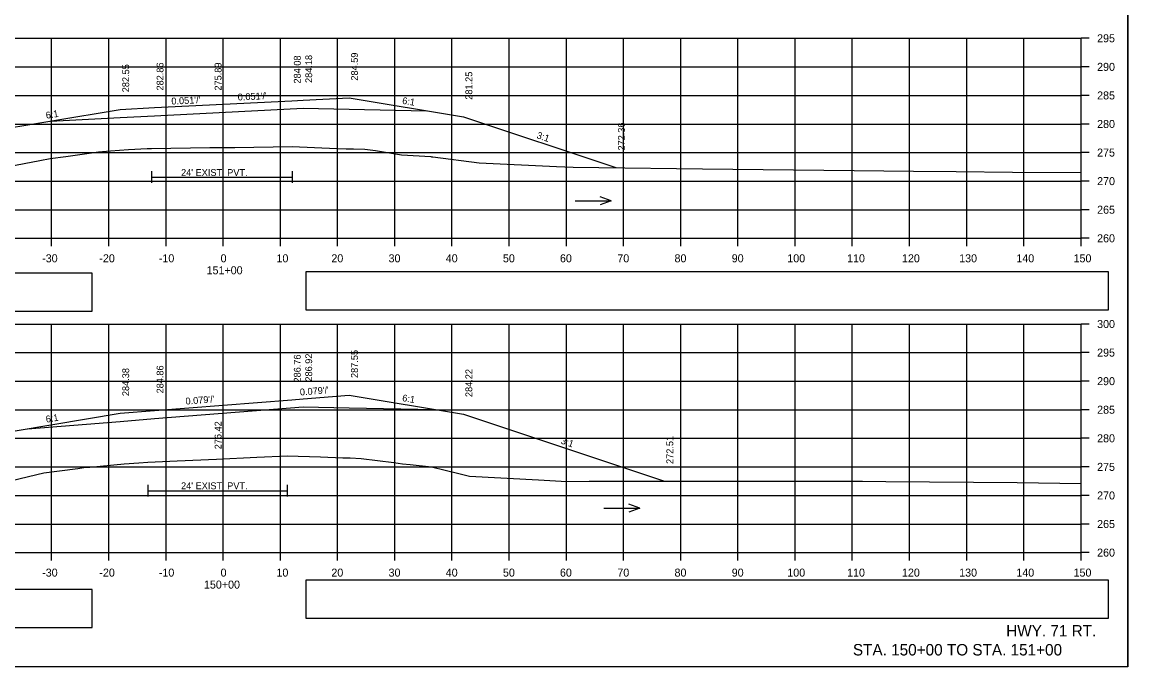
# Model space of a CAD drawing. Extents: x 285 to 4233, y -659 to 3710.
# Drawn here: x 2524.3 to 2717.7, y 3500.2 to 3613.1 of the extents above; entities that cross this region are included whole.
import ezdxf

# ---------------------------------------------------------------- set-up
doc = ezdxf.new("R2010")
doc.units = 0
for name, color, linetype in [('R_Alt Surface', 7, 'Continuous'), ('R_Axis', 7, 'Continuous'), ('R_Axis Annot', 7, 'Continuous'), ('R_Border', 7, 'Continuous'), ('R_Draft', 7, 'Continuous'), ('R_Exist Surface', 7, 'Continuous'), ('R_Fin Surface', 7, 'Continuous'), ('R_Grid', 7, 'Continuous'), ('R_No Plot', 7, 'Continuous'), ('R_Water', 7, 'Continuous'), ('R_Water Annot', 7, 'Continuous'), ('R_Xsect Elev', 7, 'Continuous'), ('R_Xsect Slope', 7, 'Continuous')]:
    doc.layers.add(name, color=color, linetype=linetype)

msp = doc.modelspace()

# ---------------------------------------------------------------- linework, layer by layer
at = {"layer": 'R_Alt Surface'}
for points in [[(2529.27, 3595.74), (2541.5, 3596.36), (2547.5, 3596.67), (2547.5, 3596.67), (2573.5, 3597.99), (2581.5, 3597.83), (2595.03, 3597.56)], [(2529.27, 3595.74), (2541.5, 3596.36), (2547.5, 3596.67), (2547.5, 3596.67), (2573.5, 3597.99), (2581.5, 3597.83), (2595.03, 3597.56)], [(2529.27, 3595.74), (2541.5, 3596.36), (2547.5, 3596.67), (2547.5, 3596.67), (2573.5, 3597.99), (2581.5, 3597.83), (2595.03, 3597.56)], [(2546.98, 3586.95), (2546.98, 3584.95)], [(2571.55, 3586.95), (2571.55, 3584.95)], [(2546.98, 3585.95), (2571.55, 3585.95)], [(2525.27, 3541.9), (2541.5, 3543.19), (2547.5, 3543.67), (2547.5, 3543.67), (2573.5, 3545.73), (2581.5, 3545.57), (2596.58, 3545.27)], [(2525.27, 3541.9), (2541.5, 3543.19), (2547.5, 3543.67), (2547.5, 3543.67), (2573.5, 3545.73), (2581.5, 3545.57), (2596.58, 3545.27)], [(2525.27, 3541.9), (2541.5, 3543.19), (2547.5, 3543.67), (2547.5, 3543.67), (2573.5, 3545.73), (2581.5, 3545.57), (2596.58, 3545.27)], [(2546.31, 3532.06), (2546.31, 3530.06)], [(2546.31, 3531.06), (2570.67, 3531.06)], [(2570.67, 3532.06), (2570.67, 3530.06)]]:
    msp.add_lwpolyline(points, dxfattribs=at)
at = {"layer": 'R_Axis'}
for p, q in [((2709.5, 3575.23), (2709.5, 3610.23)), ((2710.9, 3610.23), (2709.5, 3610.23)), ((2710.9, 3605.23), (2709.5, 3605.23)), ((2710.9, 3600.23), (2709.5, 3600.23)), ((2710.9, 3595.23), (2709.5, 3595.23)), ((2710.9, 3590.23), (2709.5, 3590.23)), ((2710.9, 3585.23), (2709.5, 3585.23)), ((2710.9, 3580.23), (2709.5, 3580.23)), ((2409.5, 3575.23), (2709.5, 3575.23)), ((2529.5, 3573.83), (2529.5, 3575.23)), ((2539.5, 3573.83), (2539.5, 3575.23)), ((2549.5, 3573.83), (2549.5, 3575.23)), ((2559.5, 3573.83), (2559.5, 3575.23)), ((2569.5, 3573.83), (2569.5, 3575.23)), ((2579.5, 3573.83), (2579.5, 3575.23)), ((2589.5, 3573.83), (2589.5, 3575.23)), ((2599.5, 3573.83), (2599.5, 3575.23)), ((2609.5, 3573.83), (2609.5, 3575.23)), ((2619.5, 3573.83), (2619.5, 3575.23)), ((2629.5, 3573.83), (2629.5, 3575.23)), ((2639.5, 3573.83), (2639.5, 3575.23)), ((2649.5, 3573.83), (2649.5, 3575.23)), ((2659.5, 3573.83), (2659.5, 3575.23)), ((2669.5, 3573.83), (2669.5, 3575.23)), ((2679.5, 3573.83), (2679.5, 3575.23)), ((2689.5, 3573.83), (2689.5, 3575.23)), ((2699.5, 3573.83), (2699.5, 3575.23)), ((2709.5, 3573.83), (2709.5, 3575.23)), ((2710.9, 3575.23), (2709.5, 3575.23)), ((2709.5, 3520.23), (2709.5, 3560.23)), ((2710.9, 3560.23), (2709.5, 3560.23)), ((2710.9, 3555.23), (2709.5, 3555.23)), ((2710.9, 3550.23), (2709.5, 3550.23)), ((2710.9, 3545.23), (2709.5, 3545.23)), ((2710.9, 3540.23), (2709.5, 3540.23)), ((2710.9, 3535.23), (2709.5, 3535.23)), ((2710.9, 3530.23), (2709.5, 3530.23)), ((2710.9, 3525.23), (2709.5, 3525.23)), ((2409.5, 3520.23), (2709.5, 3520.23)), ((2529.5, 3518.83), (2529.5, 3520.23)), ((2539.5, 3518.83), (2539.5, 3520.23)), ((2549.5, 3518.83), (2549.5, 3520.23)), ((2559.5, 3518.83), (2559.5, 3520.23)), ((2569.5, 3518.83), (2569.5, 3520.23)), ((2579.5, 3518.83), (2579.5, 3520.23)), ((2589.5, 3518.83), (2589.5, 3520.23)), ((2599.5, 3518.83), (2599.5, 3520.23)), ((2609.5, 3518.83), (2609.5, 3520.23)), ((2619.5, 3518.83), (2619.5, 3520.23)), ((2629.5, 3518.83), (2629.5, 3520.23)), ((2639.5, 3518.83), (2639.5, 3520.23)), ((2649.5, 3518.83), (2649.5, 3520.23)), ((2659.5, 3518.83), (2659.5, 3520.23)), ((2669.5, 3518.83), (2669.5, 3520.23)), ((2679.5, 3518.83), (2679.5, 3520.23)), ((2689.5, 3518.83), (2689.5, 3520.23)), ((2699.5, 3518.83), (2699.5, 3520.23)), ((2709.5, 3518.83), (2709.5, 3520.23)), ((2710.9, 3520.23), (2709.5, 3520.23))]:
    msp.add_line(p, q, dxfattribs=at)
at = {"layer": 'R_Axis Annot'}
for points in [[(2573.96, 3562.73), (2714.32, 3562.73), (2714.32, 3569.39), (2573.96, 3569.39)], [(2408.87, 3562.46), (2536.56, 3562.46), (2536.56, 3569.12), (2408.87, 3569.12)], [(2573.96, 3508.73), (2714.32, 3508.73), (2714.32, 3515.38), (2573.96, 3515.38)], [(2408.87, 3507.14), (2536.56, 3507.14), (2536.56, 3513.79), (2408.87, 3513.79)]]:
    msp.add_lwpolyline(points, close=True, dxfattribs=at)
at = {"layer": 'R_Border'}
for q in [(2717.68, 3705.69), (2401.5, 3500.23)]:
    msp.add_line((2717.68, 3500.23), q, dxfattribs=at)
at = {"layer": 'R_Exist Surface'}
for points in [[(2517.93, 3587.01), (2527.45, 3588.86), (2529.23, 3589.22), (2531.97, 3589.57), (2537.68, 3590.36), (2539.78, 3590.51), (2542.92, 3590.76), (2546.2, 3590.92), (2546.98, 3590.95), (2557.16, 3591.09), (2559.42, 3591.11), (2561.55, 3591.14), (2571.55, 3591.29), (2579.35, 3590.97), (2581, 3590.89), (2582.28, 3590.88), (2584.24, 3590.84), (2586.12, 3590.62), (2590.69, 3589.84), (2595.81, 3589.52), (2595.9, 3589.51), (2596.16, 3589.48), (2604.24, 3588.42), (2617.78, 3587.82), (2620.7, 3587.69), (2625.17, 3587.63), (2643.31, 3587.39), (2669.82, 3587.1), (2680.2, 3586.99), (2687.64, 3586.93), (2697.53, 3586.78), (2709.5, 3586.75)], [(2522.53, 3532.84), (2528.14, 3534.17), (2534.05, 3534.95), (2535.14, 3535.11), (2536.2, 3535.19), (2542.2, 3535.75), (2544.72, 3535.93), (2546.3, 3536.06), (2551.47, 3536.31), (2558.31, 3536.6), (2565.35, 3536.92), (2570.67, 3537.19), (2576.49, 3536.98), (2580.43, 3536.83), (2581.69, 3536.8), (2583.6, 3536.7), (2589.35, 3535.99), (2590.84, 3535.78), (2592.21, 3535.65), (2595.94, 3535.21), (2600.71, 3534.1), (2602.58, 3533.63), (2614.6, 3532.97), (2619.58, 3532.69), (2623.46, 3532.71), (2642.34, 3532.75), (2666.22, 3532.73), (2671.29, 3532.74), (2675.33, 3532.69), (2698.32, 3532.51), (2709.5, 3532.34)]]:
    msp.add_lwpolyline(points, dxfattribs=at)
at = {"layer": 'R_Fin Surface'}
for points in [[(2503.76, 3589.2), (2517.5, 3593.78), (2541.5, 3597.78), (2547.5, 3598.09), (2571.5, 3599.31), (2573.5, 3599.41), (2581.5, 3599.82), (2601.5, 3596.48), (2628.17, 3587.59)], [(2501.4, 3535.24), (2517.5, 3540.61), (2541.5, 3544.61), (2547.5, 3545.08), (2571.5, 3546.99), (2573.5, 3547.15), (2581.5, 3547.78), (2601.5, 3544.45), (2636.64, 3532.74)]]:
    msp.add_lwpolyline(points, dxfattribs=at)
at = {"layer": 'R_Grid'}
for p, q in [((2409.5, 3610.23), (2709.5, 3610.23)), ((2529.5, 3575.23), (2529.5, 3610.23)), ((2539.5, 3575.23), (2539.5, 3610.23)), ((2549.5, 3575.23), (2549.5, 3610.23)), ((2559.5, 3575.23), (2559.5, 3610.23)), ((2569.5, 3575.23), (2569.5, 3610.23)), ((2579.5, 3575.23), (2579.5, 3610.23)), ((2589.5, 3575.23), (2589.5, 3610.23)), ((2599.5, 3575.23), (2599.5, 3610.23)), ((2609.5, 3575.23), (2609.5, 3610.23)), ((2619.5, 3575.23), (2619.5, 3610.23)), ((2629.5, 3575.23), (2629.5, 3610.23)), ((2639.5, 3575.23), (2639.5, 3610.23)), ((2649.5, 3575.23), (2649.5, 3610.23)), ((2659.5, 3575.23), (2659.5, 3610.23)), ((2669.5, 3575.23), (2669.5, 3610.23)), ((2679.5, 3575.23), (2679.5, 3610.23)), ((2689.5, 3575.23), (2689.5, 3610.23)), ((2699.5, 3575.23), (2699.5, 3610.23)), ((2709.5, 3575.23), (2709.5, 3610.23)), ((2409.5, 3605.23), (2709.5, 3605.23)), ((2409.5, 3600.23), (2709.5, 3600.23)), ((2409.5, 3595.23), (2709.5, 3595.23)), ((2409.5, 3590.23), (2709.5, 3590.23)), ((2409.5, 3585.23), (2709.5, 3585.23)), ((2409.5, 3580.23), (2709.5, 3580.23)), ((2409.5, 3575.23), (2709.5, 3575.23)), ((2409.5, 3560.23), (2709.5, 3560.23)), ((2529.5, 3520.23), (2529.5, 3560.23)), ((2539.5, 3520.23), (2539.5, 3560.23)), ((2549.5, 3520.23), (2549.5, 3560.23)), ((2559.5, 3520.23), (2559.5, 3560.23)), ((2569.5, 3520.23), (2569.5, 3560.23)), ((2579.5, 3520.23), (2579.5, 3560.23)), ((2589.5, 3520.23), (2589.5, 3560.23)), ((2599.5, 3520.23), (2599.5, 3560.23)), ((2609.5, 3520.23), (2609.5, 3560.23)), ((2619.5, 3520.23), (2619.5, 3560.23)), ((2629.5, 3520.23), (2629.5, 3560.23)), ((2639.5, 3520.23), (2639.5, 3560.23)), ((2649.5, 3520.23), (2649.5, 3560.23)), ((2659.5, 3520.23), (2659.5, 3560.23)), ((2669.5, 3520.23), (2669.5, 3560.23)), ((2679.5, 3520.23), (2679.5, 3560.23)), ((2689.5, 3520.23), (2689.5, 3560.23)), ((2699.5, 3520.23), (2699.5, 3560.23)), ((2709.5, 3520.23), (2709.5, 3560.23)), ((2409.5, 3555.23), (2709.5, 3555.23)), ((2409.5, 3550.23), (2709.5, 3550.23)), ((2409.5, 3545.23), (2709.5, 3545.23)), ((2409.5, 3540.23), (2709.5, 3540.23)), ((2409.5, 3535.23), (2709.5, 3535.23)), ((2409.5, 3530.23), (2709.5, 3530.23)), ((2409.5, 3525.23), (2709.5, 3525.23)), ((2409.5, 3520.23), (2709.5, 3520.23))]:
    msp.add_line(p, q, dxfattribs=at)
at = {"layer": 'R_No Plot'}
msp.add_lwpolyline([(2635.42, 3705.69), (2655.04, 3705.69), (2655.04, 3695.81), (2671.15, 3695.81), (2694.35, 3695.81), (2694.47, 3667.65), (2717.68, 3667.65), (2717.68, 3500.23), (2401.5, 3500.23), (2401.5, 3705.69)], close=True, dxfattribs=at)
at = {"layer": 'R_Water Annot'}
for p, q in [((2621.05, 3581.8), (2627.34, 3581.8)), ((2627.34, 3581.8), (2625.42, 3582.5)), ((2627.34, 3581.8), (2625.42, 3581.1)), ((2632.32, 3528.02), (2630.4, 3528.72)), ((2626.04, 3528.02), (2632.32, 3528.02)), ((2632.32, 3528.02), (2630.4, 3527.32))]:
    msp.add_line(p, q, dxfattribs=at)
at = {"layer": 'R_Xsect Elev'}
for p, q in [((2559.5, 3591.11), (2559.5, 3606.81)), ((2559.5, 3536.65), (2559.5, 3544.32))]:
    msp.add_line(p, q, dxfattribs=at)

# ---------------------------------------------------------------- texts
at = {"layer": 'R_Axis Annot'}
for s, p in [('295', (2712.3, 3609.53)), ('290', (2712.3, 3604.53)), ('285', (2712.3, 3599.53)), ('280', (2712.3, 3594.53)), ('275', (2712.3, 3589.53)), ('270', (2712.3, 3584.53)), ('265', (2712.3, 3579.53)), ('260', (2712.3, 3574.53)), ('-30', (2527.84, 3571.03)), ('-20', (2537.84, 3571.03)), ('-10', (2548.24, 3571.03)), ('0', (2559.04, 3571.03)), ('10', (2568.81, 3571.03)), ('20', (2578.41, 3571.03)), ('30', (2588.41, 3571.03)), ('40', (2598.41, 3571.03)), ('50', (2608.41, 3571.03)), ('60', (2618.38, 3571.03)), ('70', (2628.41, 3571.03)), ('80', (2638.41, 3571.03)), ('90', (2648.41, 3571.03)), ('100', (2658.13, 3571.03)), ('110', (2668.58, 3571.03)), ('120', (2678.18, 3571.03)), ('130', (2688.18, 3571.03)), ('140', (2698.18, 3571.03)), ('150', (2708.18, 3571.03)), ('151+00', (2556.59, 3568.93)), ('300', (2712.3, 3559.53)), ('295', (2712.3, 3554.53)), ('290', (2712.3, 3549.53)), ('285', (2712.3, 3544.53)), ('280', (2712.3, 3539.53)), ('275', (2712.3, 3534.53)), ('270', (2712.3, 3529.53)), ('265', (2712.3, 3524.53)), ('260', (2712.3, 3519.53)), ('-30', (2527.84, 3516.03)), ('-20', (2537.84, 3516.03)), ('-10', (2548.24, 3516.03)), ('0', (2559.04, 3516.03)), ('10', (2568.81, 3516.03)), ('20', (2578.41, 3516.03)), ('30', (2588.41, 3516.03)), ('40', (2598.41, 3516.03)), ('50', (2608.41, 3516.03)), ('60', (2618.38, 3516.03)), ('70', (2628.41, 3516.03)), ('80', (2638.41, 3516.03)), ('90', (2648.41, 3516.03)), ('100', (2658.13, 3516.03)), ('110', (2668.58, 3516.03)), ('120', (2678.18, 3516.03)), ('130', (2688.18, 3516.03)), ('140', (2698.18, 3516.03)), ('150', (2708.18, 3516.03)), ('150+00', (2556.13, 3513.93))]:
    msp.add_text(s, height=1.4, dxfattribs=at).set_placement(p)
at = {"layer": 'R_Draft'}
for s, p in [('HWY. 71 RT.', (2696.41, 3505.55)), ('STA. 150+00 TO STA. 151+00', (2669.6, 3502.23))]:
    msp.add_text(s, height=2, dxfattribs=at).set_placement(p)
at = {"layer": 'R_Water'}
for p in [(2552.13, 3586.14), (2552.13, 3531.32)]:
    msp.add_text("24' EXIST. PVT.", height=1.2, dxfattribs=at).set_placement(p)
at = {"layer": 'R_Xsect Elev'}
for s, p in [('282.86', (2549.05, 3601.09)), ('275.89', (2559.2, 3601.08)), ('284.08', (2573.05, 3602.31)), ('284.18', (2575.05, 3602.41)), ('284.59', (2583.05, 3602.82)), ('282.55', (2543.05, 3600.78)), ('281.25', (2603.05, 3599.48)), ('272.36', (2629.72, 3590.59)), ('286.76', (2573.05, 3549.99)), ('286.92', (2575.05, 3550.15)), ('287.55', (2583.05, 3550.78)), ('284.38', (2543.05, 3547.61)), ('284.86', (2549.05, 3548.08)), ('284.22', (2603.05, 3547.45)), ('276.42', (2559.2, 3538.31)), ('272.51', (2638.19, 3535.74))]:
    msp.add_text(s, height=1.2, rotation=90, dxfattribs=at).set_placement(p)
at = {"layer": 'R_Xsect Slope'}
for s, rotation, p in [("0.051'/'", 2.9125, (2550.46, 3598.62)), ("0.051'/'", 2.9125, (2562.06, 3599.33)), ('6:1', 350.5377, (2590.73, 3598.78)), ('6:1', 9.4623, (2528.57, 3596.13)), ('3:1', 341.5651, (2614.21, 3592.77)), ("0.079'/'", 4.5384, (2572.95, 3547.71)), ('6:1', 350.5377, (2590.73, 3546.75)), ("0.079'/'", 4.5384, (2552.95, 3546.12)), ('6:1', 9.4623, (2528.57, 3542.96)), ('3:1', 341.5651, (2618.44, 3539.33))]:
    msp.add_text(s, height=1.2, rotation=rotation, dxfattribs=at).set_placement(p)

doc.saveas('drawing.dxf')
